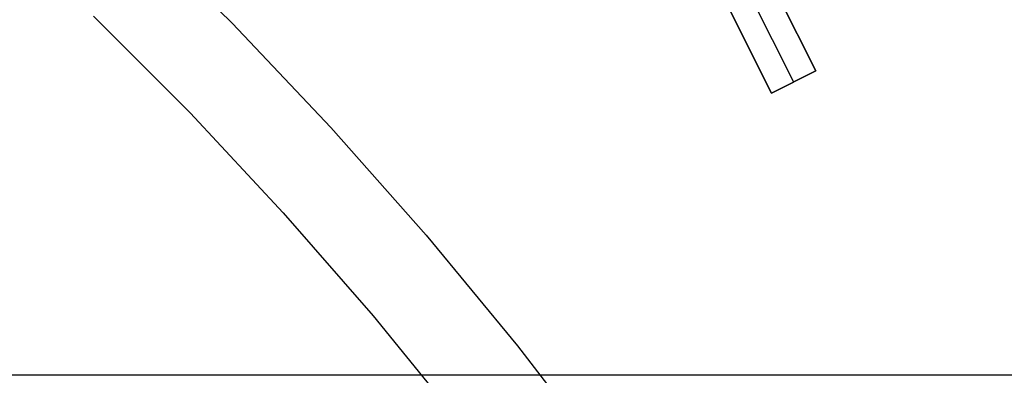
# Model space of a CAD drawing. Header units: millimetres. Extents: x 6038 to 7358, y -8545 to -7225.
# Tile 260 of 285: x 6754 to 6774, y -7833 to -7826. Entities that reach past the tile are written whole.
import ezdxf

# ---------------------------------------------------------------- set-up
doc = ezdxf.new("R2010")
doc.units = ezdxf.units.MM
doc.layers.add('color', color=7, linetype='Continuous')

msp = doc.modelspace()

# ---------------------------------------------------------------- linework, layer by layer
at = {"color": 7, "true_color": 0xffffff}
msp.add_line((7358.316, -7833.094, 55.905), (6728.316, -7833.094, 55.905), dxfattribs=at)
msp.add_line((7358.316, -7833.094, 55.905), (6728.316, -7833.094, 55.905), dxfattribs=at)
at = {"layer": 'color', "color": 254, "true_color": 0xcad1ee}
for p, q in [((6767.668, -7822.458, 12.53), (6769.927, -7826.966, 13.041)), ((6767.668, -7822.458, 12.53), (6769.927, -7826.966, 13.041)), ((6769.927, -7826.966, 10.7), (6767.668, -7822.458, 5.658)), ((6769.927, -7826.966, 10.7), (6767.668, -7822.458, 5.658)), ((6769.48, -7827.19, 10.7), (6767.24, -7822.72, 5.7)), ((6769.033, -7827.414, 13.457), (6766.774, -7822.906, 12.941)), ((6769.033, -7827.414, 13.457), (6766.774, -7822.906, 12.941)), ((6766.774, -7822.906, 5.658), (6769.033, -7827.414, 10.7)), ((6766.774, -7822.906, 9.558), (6768.521, -7826.393, 9.558)), ((6766.774, -7822.906, 5.658), (6769.033, -7827.414, 10.7)), ((6756.119, -7823.971, 18.688), (6758.179, -7826.002, 18.688)), ((6755.393, -7825.861, 17.309), (6757.335, -7827.81, 17.309)), ((6758.179, -7826.002, 18.688), (6760.169, -7828.103, 18.688)), ((6769.927, -7826.966, 13.041), (6769.033, -7827.414, 13.457)), ((6769.927, -7826.966, 10.7), (6769.033, -7827.414, 10.7)), ((6769.927, -7826.966, 10.7), (6769.033, -7827.414, 10.7)), ((6769.927, -7826.966, 13.041), (6769.033, -7827.414, 13.457)), ((6769.033, -7827.414, 12.079), (6769.927, -7826.966, 12.079)), ((6769.927, -7826.966, 13.041), (6769.927, -7826.966, 10.7)), ((6769.927, -7826.966, 13.041), (6769.927, -7826.966, 10.7)), ((6769.48, -7827.19, 13.249), (6769.48, -7827.19, 10.7)), ((6769.033, -7827.414, 10.7), (6769.033, -7827.414, 13.457)), ((6769.033, -7827.414, 10.7), (6769.033, -7827.414, 13.457)), ((6757.335, -7827.81, 17.309), (6759.21, -7829.823, 17.309)), ((6760.169, -7828.103, 18.688), (6762.084, -7830.272, 18.688)), ((6759.21, -7829.823, 17.309), (6761.017, -7831.898, 17.309)), ((6762.084, -7830.272, 18.688), (6763.924, -7832.505, 18.688)), ((6761.017, -7831.898, 17.309), (6762.753, -7834.032, 17.309)), ((6763.924, -7832.505, 18.688), (6765.685, -7834.801, 18.688))]:
    msp.add_line(p, q, dxfattribs=at)

doc.saveas('drawing.dxf')
